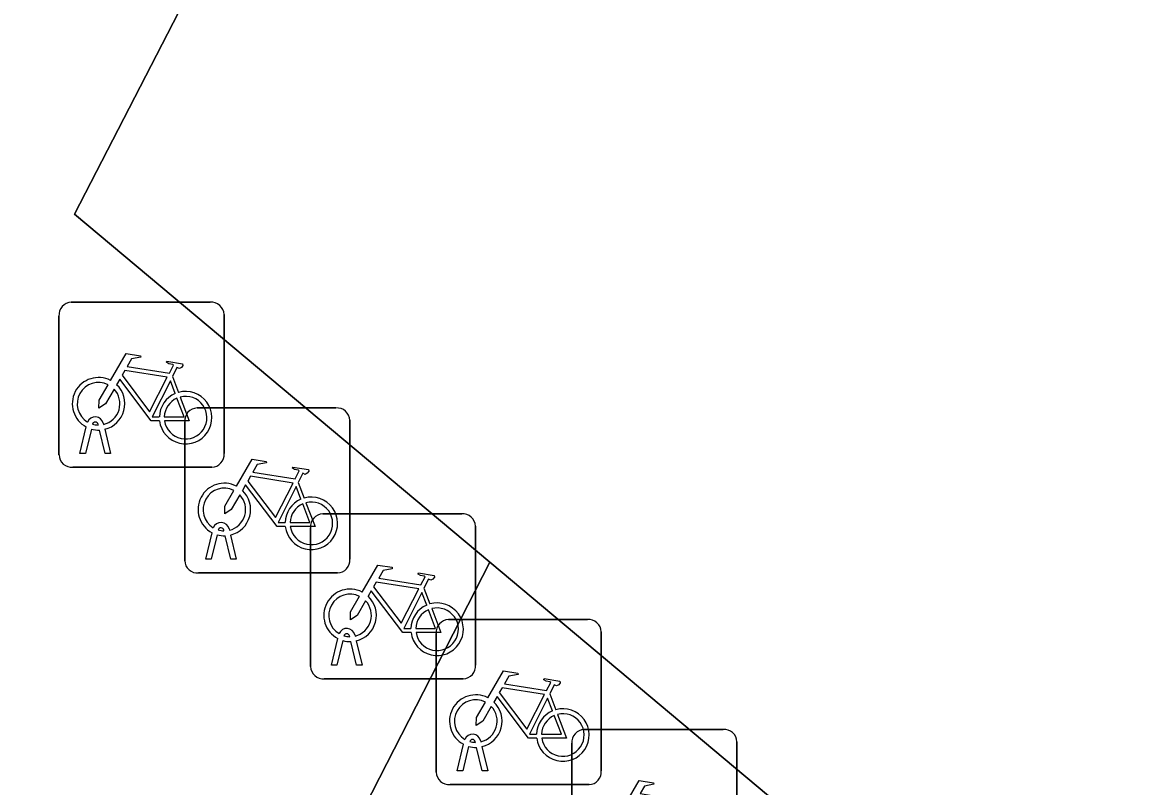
# Model space of a CAD drawing. Extents: x 161087 to 161926, y 382572 to 383873.
# Drawn here: x 161580.78 to 161587.57, y 383095.64 to 383100.27 of the extents above; entities that cross this region are included whole.
import ezdxf

# ---------------------------------------------------------------- set-up
doc = ezdxf.new("R2010")
doc.units = 0
for name, color, linetype in [('IMGEO_Fietsenrek', 7, 'Continuous'), ('IMGEO_Pand', 7, 'Continuous'), ('IMGEO_Pand_overbouw', 7, 'Continuous'), ('IMGEO_Voetgangersgebied_open', 7, 'Continuous')]:
    doc.layers.add(name, color=color, linetype=linetype)

msp = doc.modelspace()

# ---------------------------------------------------------------- linework, layer by layer
at = {"layer": 'IMGEO_Fietsenrek'}
for p, q in [((161581.0769, 383098.5745), (161581.9178, 383098.5745)), ((161581.9178, 383098.5745), (161581.0769, 383098.5745)), ((161581.0025, 383097.6499), (161581.0025, 383098.4908)), ((161581.0025, 383098.4908), (161581.0025, 383097.6499)), ((161582.0015, 383098.5001), (161582.0015, 383097.6592)), ((161582.0015, 383097.6592), (161582.0015, 383098.5001)), ((161581.6892, 383098.1242), (161581.7255, 383098.029)), ((161581.8379, 383097.9345), (161582.6788, 383097.9345)), ((161582.6788, 383097.9345), (161581.8379, 383097.9345)), ((161581.2706, 383097.8424), (161581.2724, 383097.8345)), ((161581.7635, 383097.0099), (161581.7635, 383097.8508)), ((161581.7635, 383097.8508), (161581.7635, 383097.0099)), ((161582.7625, 383097.8601), (161582.7625, 383097.0192)), ((161582.7625, 383097.0192), (161582.7625, 383097.8601)), ((161581.1295, 383097.6593), (161581.1678, 383097.8193)), ((161581.1982, 383097.8071), (161581.1629, 383097.6593)), ((161581.2399, 383097.8309), (161581.2389, 383097.8352)), ((161581.281, 383097.6593), (161581.2471, 383097.801)), ((161581.2794, 383097.8053), (161581.3144, 383097.6593)), ((161581.1629, 383097.6593), (161581.1295, 383097.6593)), ((161581.3144, 383097.6593), (161581.281, 383097.6593)), ((161581.9271, 383097.5755), (161581.0862, 383097.5755)), ((161581.0862, 383097.5755), (161581.9271, 383097.5755)), ((161582.4502, 383097.4842), (161582.4865, 383097.389)), ((161582.5989, 383097.2935), (161583.4398, 383097.2935)), ((161583.4398, 383097.2935), (161582.5989, 383097.2935)), ((161581.8905, 383097.0193), (161581.9288, 383097.1793)), ((161581.9592, 383097.1671), (161581.9239, 383097.0193)), ((161582.0009, 383097.1909), (161581.9999, 383097.1952)), ((161582.042, 383097.0193), (161582.0081, 383097.161)), ((161582.0316, 383097.2024), (161582.0334, 383097.1945)), ((161582.0404, 383097.1653), (161582.0754, 383097.0193)), ((161582.5245, 383096.3689), (161582.5245, 383097.2098)), ((161582.5245, 383097.2098), (161582.5245, 383096.3689)), ((161583.5235, 383097.2191), (161583.5235, 383096.3782)), ((161583.5235, 383096.3782), (161583.5235, 383097.2191)), ((161581.9239, 383097.0193), (161581.8905, 383097.0193)), ((161582.0754, 383097.0193), (161582.042, 383097.0193)), ((161582.6881, 383096.9355), (161581.8472, 383096.9355)), ((161581.8472, 383096.9355), (161582.6881, 383096.9355)), ((161583.2112, 383096.8432), (161583.2475, 383096.748)), ((161583.3599, 383096.6535), (161584.2008, 383096.6535)), ((161584.2008, 383096.6535), (161583.3599, 383096.6535)), ((161582.7619, 383096.5499), (161582.7609, 383096.5542)), ((161582.7926, 383096.5614), (161582.7944, 383096.5535)), ((161583.2855, 383095.7289), (161583.2855, 383096.5698)), ((161583.2855, 383096.5698), (161583.2855, 383095.7289)), ((161584.2845, 383096.5791), (161584.2845, 383095.7382)), ((161584.2845, 383095.7382), (161584.2845, 383096.5791)), ((161582.6515, 383096.3783), (161582.6898, 383096.5383)), ((161582.7202, 383096.5261), (161582.6849, 383096.3783)), ((161582.803, 383096.3783), (161582.7691, 383096.52)), ((161582.8014, 383096.5243), (161582.8364, 383096.3783)), ((161582.6849, 383096.3783), (161582.6515, 383096.3783)), ((161582.8364, 383096.3783), (161582.803, 383096.3783)), ((161583.4491, 383096.2945), (161582.6082, 383096.2945)), ((161582.6082, 383096.2945), (161583.4491, 383096.2945)), ((161583.9722, 383096.2032), (161584.0085, 383096.108)), ((161584.1809, 383095.9885), (161585.0218, 383095.9885)), ((161585.0218, 383095.9885), (161584.1809, 383095.9885)), ((161583.4125, 383095.7383), (161583.4508, 383095.8983)), ((161583.4812, 383095.8861), (161583.4459, 383095.7383)), ((161583.5229, 383095.9099), (161583.5219, 383095.9142)), ((161583.564, 383095.7383), (161583.5301, 383095.88)), ((161583.5536, 383095.9214), (161583.5554, 383095.9135)), ((161583.5624, 383095.8843), (161583.5974, 383095.7383)), ((161584.1065, 383095.0639), (161584.1065, 383095.9048)), ((161584.1065, 383095.9048), (161584.1065, 383095.0639)), ((161585.1055, 383095.9141), (161585.1055, 383095.0732)), ((161585.1055, 383095.0732), (161585.1055, 383095.9141)), ((161583.4459, 383095.7383), (161583.4125, 383095.7383)), ((161583.5974, 383095.7383), (161583.564, 383095.7383)), ((161584.2101, 383095.6545), (161583.3692, 383095.6545)), ((161583.3692, 383095.6545), (161584.2101, 383095.6545))]:
    msp.add_line(p, q, dxfattribs=at)
for points in [[(161581.3151, 383098.1012), (161581.4098, 383098.2647), (161581.496, 383098.2509), (161581.4977, 383098.2422), (161581.4416, 383098.2313), (161581.4154, 383098.186), (161581.6706, 383098.1452)], [(161581.6706, 383098.1452), (161581.6956, 383098.194), (161581.6905, 383098.198), (161581.6673, 383098.2017), (161581.6546, 383098.2092), (161581.6536, 383098.2123), (161581.6558, 383098.2169), (161581.7506, 383098.2018), (161581.7529, 383098.1915), (161581.7435, 383098.1791), (161581.7311, 383098.1727), (161581.7166, 383098.1789), (161581.6892, 383098.1242)], [(161581.6577, 383098.12), (161581.4009, 383098.161), (161581.3842, 383098.1322), (161581.5512, 383097.9119), (161581.6577, 383098.12)], [(161581.3358, 383098.0487), (161581.2842, 383097.9595), (161581.2443, 383097.9335), (161581.2455, 383097.981), (161581.3, 383098.0752)], [(161581.6108, 383097.8565), (161581.5611, 383097.8566), (161581.3704, 383098.1083), (161581.3514, 383098.0755)], [(161581.7057, 383098.022), (161581.6764, 383098.0988), (161581.567, 383097.8807), (161581.6097, 383097.8806)], [(161581.6397, 383097.8805), (161581.7596, 383097.8803), (161581.7164, 383097.9939)], [(161581.7362, 383098.0008), (161581.7912, 383097.8562), (161581.6411, 383097.8565)], [(161582.0761, 383097.4612), (161582.1708, 383097.6247), (161582.257, 383097.6109), (161582.2587, 383097.6022), (161582.2026, 383097.5913), (161582.1764, 383097.546), (161582.4316, 383097.5052)], [(161582.4316, 383097.5052), (161582.4566, 383097.554), (161582.4515, 383097.558), (161582.4283, 383097.5617), (161582.4156, 383097.5692), (161582.4146, 383097.5723), (161582.4168, 383097.5769), (161582.5116, 383097.5618), (161582.5139, 383097.5515), (161582.5045, 383097.5391), (161582.4921, 383097.5327), (161582.4776, 383097.5389), (161582.4502, 383097.4842)], [(161582.4187, 383097.48), (161582.1619, 383097.521), (161582.1452, 383097.4922), (161582.3122, 383097.2719), (161582.4187, 383097.48)], [(161582.0968, 383097.4087), (161582.0452, 383097.3195), (161582.0053, 383097.2935), (161582.0065, 383097.341), (161582.061, 383097.4352)], [(161582.3718, 383097.2165), (161582.3221, 383097.2166), (161582.1314, 383097.4683), (161582.1124, 383097.4355)], [(161582.4667, 383097.382), (161582.4374, 383097.4588), (161582.328, 383097.2407), (161582.3707, 383097.2406)], [(161582.4007, 383097.2405), (161582.5206, 383097.2403), (161582.4774, 383097.3539)], [(161582.4972, 383097.3608), (161582.5522, 383097.2162), (161582.4021, 383097.2165)], [(161582.8371, 383096.8202), (161582.9318, 383096.9837), (161583.018, 383096.9699), (161583.0197, 383096.9612), (161582.9636, 383096.9503), (161582.9374, 383096.905), (161583.1926, 383096.8642)], [(161583.1926, 383096.8642), (161583.2176, 383096.913), (161583.2125, 383096.917), (161583.1893, 383096.9207), (161583.1766, 383096.9282), (161583.1756, 383096.9313), (161583.1778, 383096.9359), (161583.2726, 383096.9208), (161583.2749, 383096.9105), (161583.2655, 383096.8981), (161583.2531, 383096.8917), (161583.2386, 383096.8979), (161583.2112, 383096.8432)], [(161583.1328, 383096.5755), (161583.0831, 383096.5756), (161582.8924, 383096.8273), (161582.8734, 383096.7945)], [(161583.1797, 383096.839), (161582.9229, 383096.88), (161582.9062, 383096.8512), (161583.0732, 383096.6309), (161583.1797, 383096.839)], [(161582.8578, 383096.7677), (161582.8062, 383096.6785), (161582.7663, 383096.6525), (161582.7675, 383096.7), (161582.822, 383096.7942)], [(161583.2277, 383096.741), (161583.1984, 383096.8178), (161583.089, 383096.5997), (161583.1317, 383096.5996)], [(161583.1617, 383096.5995), (161583.2816, 383096.5993), (161583.2384, 383096.7129)], [(161583.2582, 383096.7198), (161583.3132, 383096.5752), (161583.1631, 383096.5755)], [(161583.5981, 383096.1802), (161583.6928, 383096.3437), (161583.779, 383096.3299), (161583.7807, 383096.3212), (161583.7246, 383096.3103), (161583.6984, 383096.265), (161583.9536, 383096.2242)], [(161583.9536, 383096.2242), (161583.9786, 383096.273), (161583.9735, 383096.277), (161583.9503, 383096.2807), (161583.9376, 383096.2882), (161583.9366, 383096.2913), (161583.9388, 383096.2959), (161584.0336, 383096.2808), (161584.0359, 383096.2705), (161584.0265, 383096.2581), (161584.0141, 383096.2517), (161583.9996, 383096.2579), (161583.9722, 383096.2032)], [(161583.9407, 383096.199), (161583.6839, 383096.24), (161583.6672, 383096.2112), (161583.8342, 383095.9909), (161583.9407, 383096.199)], [(161583.6188, 383096.1277), (161583.5672, 383096.0385), (161583.5273, 383096.0125), (161583.5285, 383096.06), (161583.583, 383096.1542)], [(161583.8938, 383095.9355), (161583.8441, 383095.9356), (161583.6534, 383096.1873), (161583.6344, 383096.1545)], [(161583.9887, 383096.101), (161583.9594, 383096.1778), (161583.85, 383095.9597), (161583.8927, 383095.9596)], [(161583.9227, 383095.9595), (161584.0426, 383095.9593), (161583.9994, 383096.0729)], [(161584.0192, 383096.0798), (161584.0742, 383095.9352), (161583.9241, 383095.9355)], [(161584.4191, 383095.5152), (161584.5138, 383095.6787), (161584.6, 383095.6649), (161584.6017, 383095.6562), (161584.5456, 383095.6453), (161584.5194, 383095.6), (161584.7746, 383095.5592)]]:
    msp.add_lwpolyline(points, dxfattribs=at)
for centre, radius, start, end in [((161581.0802, 383098.4966), 0.0779, 92.4484, 184.28452), ((161581.0802, 383098.4966), 0.0779, 92.4484, 184.28452), ((161581.9236, 383098.4968), 0.0779, 2.4484, 94.28452), ((161581.9236, 383098.4968), 0.0779, 2.4484, 94.28452), ((161581.2421, 383097.9599), 0.159, 62.67661, 242.13685), ((161581.2421, 383097.9599), 0.129, 63.31916, 238.90302), ((161581.2421, 383097.9599), 0.129, 283.60429, 43.43025), ((161581.2421, 383097.9599), 0.159, 283.5766, 46.60424), ((161581.7687, 383097.8759), 0.159, 113.3408, 178.32165), ((161581.7687, 383097.8759), 0.159, 187.0065, 105.77075), ((161581.7687, 383097.8759), 0.129, 113.92302, 177.95563), ((161581.7687, 383097.8759), 0.129, 188.67146, 104.58832), ((161581.8412, 383097.8566), 0.0779, 92.4484, 184.28452), ((161581.8412, 383097.8566), 0.0779, 92.4484, 184.28452), ((161582.6846, 383097.8568), 0.0779, 2.4484, 94.28452), ((161582.6846, 383097.8568), 0.0779, 2.4484, 94.28452), ((161581.2219, 383097.8313), 0.0499, 12.8025, 158.69338), ((161581.2219, 383097.8313), 0.0174, 12.8025, 163.45023), ((161581.2421, 383097.9599), 0.159, 253.99666, 271.78671), ((161581.2421, 383097.9599), 0.129, 253.41502, 269.02044), ((161581.0804, 383097.6532), 0.0779, 182.4484, 274.28452), ((161581.0804, 383097.6532), 0.0779, 182.4484, 274.28452), ((161581.9238, 383097.6534), 0.0779, 272.4484, 4.28452), ((161581.9238, 383097.6534), 0.0779, 272.4484, 4.28452), ((161582.0031, 383097.3199), 0.159, 62.67661, 242.13685), ((161582.0031, 383097.3199), 0.129, 63.31916, 238.90302), ((161582.0031, 383097.3199), 0.159, 283.5766, 46.60424), ((161582.0031, 383097.3199), 0.129, 283.60429, 43.43025), ((161582.5297, 383097.2359), 0.159, 113.3408, 178.32165), ((161582.5297, 383097.2359), 0.159, 187.0065, 105.77075), ((161582.5297, 383097.2359), 0.129, 188.67146, 104.58832), ((161582.5297, 383097.2359), 0.129, 113.92302, 177.95563), ((161581.9829, 383097.1913), 0.0499, 12.8025, 158.69338), ((161582.6022, 383097.2156), 0.0779, 92.4484, 184.28452), ((161582.6022, 383097.2156), 0.0779, 92.4484, 184.28452), ((161583.4456, 383097.2158), 0.0779, 2.4484, 94.28452), ((161583.4456, 383097.2158), 0.0779, 2.4484, 94.28452), ((161582.0031, 383097.3199), 0.159, 253.99666, 271.78671), ((161581.9829, 383097.1913), 0.0174, 12.8025, 163.45023), ((161582.0031, 383097.3199), 0.129, 253.41502, 269.02044), ((161581.8414, 383097.0132), 0.0779, 182.4484, 274.28452), ((161581.8414, 383097.0132), 0.0779, 182.4484, 274.28452), ((161582.6848, 383097.0134), 0.0779, 272.4484, 4.28452), ((161582.6848, 383097.0134), 0.0779, 272.4484, 4.28452), ((161582.7641, 383096.6789), 0.159, 62.67661, 242.13685), ((161582.7641, 383096.6789), 0.129, 63.31916, 238.90302), ((161582.7641, 383096.6789), 0.129, 283.60429, 43.43025), ((161582.7641, 383096.6789), 0.159, 283.5766, 46.60424), ((161583.2907, 383096.5949), 0.159, 187.0065, 105.77075), ((161583.2907, 383096.5949), 0.159, 113.3408, 178.32165), ((161583.2907, 383096.5949), 0.129, 113.92302, 177.95563), ((161583.2907, 383096.5949), 0.129, 188.67146, 104.58832), ((161583.3632, 383096.5756), 0.0779, 92.4484, 184.28452), ((161583.3632, 383096.5756), 0.0779, 92.4484, 184.28452), ((161584.2066, 383096.5758), 0.0779, 2.4484, 94.28452), ((161584.2066, 383096.5758), 0.0779, 2.4484, 94.28452), ((161582.7439, 383096.5503), 0.0499, 12.8025, 158.69338), ((161582.7439, 383096.5503), 0.0174, 12.8025, 163.45023), ((161582.7641, 383096.6789), 0.129, 253.41502, 269.02044), ((161582.7641, 383096.6789), 0.159, 253.99666, 271.78671), ((161582.6024, 383096.3722), 0.0779, 182.4484, 274.28452), ((161582.6024, 383096.3722), 0.0779, 182.4484, 274.28452), ((161583.4458, 383096.3724), 0.0779, 272.4484, 4.28452), ((161583.4458, 383096.3724), 0.0779, 272.4484, 4.28452), ((161583.5251, 383096.0389), 0.159, 62.67661, 242.13685), ((161583.5251, 383096.0389), 0.129, 63.31916, 238.90302), ((161583.5251, 383096.0389), 0.159, 283.5766, 46.60424), ((161583.5251, 383096.0389), 0.129, 283.60429, 43.43025), ((161584.0517, 383095.9549), 0.159, 113.3408, 178.32165), ((161584.0517, 383095.9549), 0.159, 187.0065, 105.77075), ((161584.0517, 383095.9549), 0.129, 113.92302, 177.95563), ((161584.0517, 383095.9549), 0.129, 188.67146, 104.58832), ((161583.5049, 383095.9103), 0.0499, 12.8025, 158.69338), ((161584.1842, 383095.9106), 0.0779, 92.4484, 184.28452), ((161584.1842, 383095.9106), 0.0779, 92.4484, 184.28452), ((161585.0276, 383095.9108), 0.0779, 2.4484, 94.28452), ((161585.0276, 383095.9108), 0.0779, 2.4484, 94.28452), ((161583.5251, 383096.0389), 0.159, 253.99666, 271.78671), ((161583.5049, 383095.9103), 0.0174, 12.8025, 163.45023), ((161583.5251, 383096.0389), 0.129, 253.41502, 269.02044), ((161584.2068, 383095.7324), 0.0779, 272.4484, 4.28452), ((161584.2068, 383095.7324), 0.0779, 272.4484, 4.28452), ((161583.3634, 383095.7322), 0.0779, 182.4484, 274.28452), ((161583.3634, 383095.7322), 0.0779, 182.4484, 274.28452)]:
    msp.add_arc(centre, radius, start, end, dxfattribs=at)
at = {"layer": 'IMGEO_Pand'}
msp.add_lwpolyline([(161575.682, 383110.181), (161582.774, 383106.541), (161584.477, 383105.667), (161581.096, 383099.108), (161583.61, 383097.002), (161594.067, 383088.229), (161619.336, 383137.341)], dxfattribs=at)
at = {"layer": 'IMGEO_Pand_overbouw'}
for points in [[(161574.176, 383110.98), (161571.464, 383112.365), (161567.692, 383105.068), (161564.876, 383099.62), (161561.044, 383092.406), (161572.482, 383086.522), (161574.238, 383085.619), (161575.07, 383087.235), (161577.004, 383085.651), (161577.569, 383085.188), (161578.937, 383087.864), (161581.737, 383093.34), (161583.61, 383097.002)], [(161583.61, 383097.002), (161581.096, 383099.108), (161584.477, 383105.667), (161582.774, 383106.541), (161575.682, 383110.181)]]:
    msp.add_lwpolyline(points, dxfattribs=at)
at = {"layer": 'IMGEO_Voetgangersgebied_open'}
msp.add_lwpolyline([(161619.336, 383137.341), (161594.067, 383088.229), (161583.61, 383097.002), (161581.737, 383093.34), (161578.937, 383087.864), (161578.729, 383087.457), (161588.209, 383079.529), (161588.682, 383079.134), (161590.93, 383077.254)], dxfattribs=at)
msp.add_lwpolyline([(161578.937, 383087.864), (161581.737, 383093.34), (161583.61, 383097.002), (161581.096, 383099.108), (161584.477, 383105.667), (161582.774, 383106.541), (161577.714, 383096.699), (161574.905, 383091.235), (161572.482, 383086.522), (161574.238, 383085.619), (161575.07, 383087.235), (161577.004, 383085.651), (161578.616, 383087.551), (161578.729, 383087.457)], close=True, dxfattribs=at)

doc.saveas('drawing.dxf')
